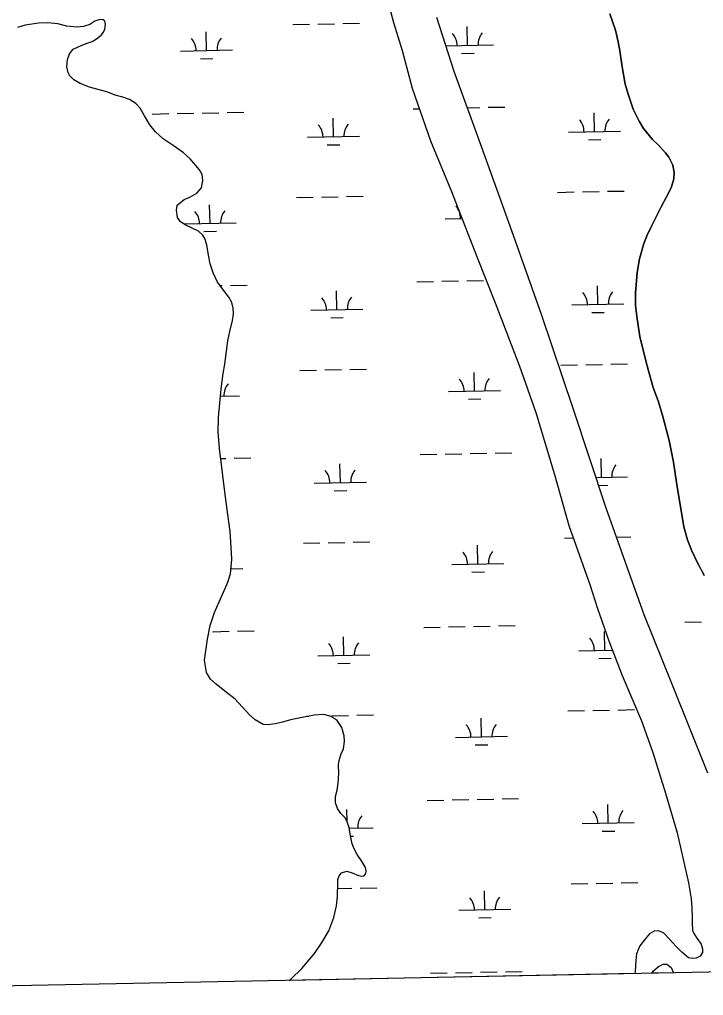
# Model space of a CAD drawing. Extents: x 3989314 to 4027622, y 243956 to 270014.
# Drawn here: x 3994552 to 3995867, y 249396 to 251274 of the extents above; entities that cross this region are included whole.
import ezdxf

# ---------------------------------------------------------------- set-up
doc = ezdxf.new("R2010")
doc.units = 0
for name, color, linetype in [('V-GRID-FRAM', 7, 'Continuous'), ('V-RIVR-EDGE', 7, 'Continuous'), ('V-WETL-SWMP', 7, 'Continuous')]:
    doc.layers.add(name, color=color, linetype=linetype)

msp = doc.modelspace()

# ---------------------------------------------------------------- linework, layer by layer
at = {"layer": 'V-GRID-FRAM'}
msp.add_lwpolyline([(3993261.4, 267575.2), (4025156.8, 268210.8), (4025527.1, 250031.9), (3993615.7, 249396), (3993261.4, 267575.2)], dxfattribs=at)
at = {"layer": 'V-RIVR-EDGE'}
for points in [[(3994849.6, 251030), (3994840.1, 251036.5), (3994828.7, 251043.9), (3994813.7, 251057.3), (3994803, 251070.9), (3994792.9, 251088.4), (3994784.4, 251102.8), (3994775.9, 251111.8), (3994763.6, 251119.5), (3994750.8, 251124), (3994736.2, 251128.3), (3994722, 251133.6), (3994686.9, 251143.3), (3994668.7, 251150.6), (3994656.9, 251157.4), (3994649.4, 251165.1), (3994645.8, 251170.8), (3994643.6, 251182.7), (3994644.9, 251196.9), (3994648.7, 251207.3), (3994655.5, 251216.6), (3994664.8, 251221.3), (3994680.4, 251227.3), (3994692, 251231.5), (3994700.2, 251236.4), (3994709.3, 251243.5), (3994714, 251249.1), (3994716.6, 251254.8), (3994717.9, 251264.7), (3994716.3, 251270.6), (3994713.2, 251273.1), (3994706.5, 251273.5), (3994697.4, 251270.3), (3994687.6, 251264), (3994675.1, 251260.2), (3994662.7, 251259.2), (3994643.6, 251261.1), (3994625.8, 251265.2), (3994606.9, 251267.1), (3994589, 251266.9), (3994563.5, 251262.5), (3994548.4, 251258.3)], [(3995868.9, 250203.9), (3995855.6, 250228.3), (3995844.1, 250252.8), (3995836.3, 250272.5), (3995829.5, 250297.8), (3995815.3, 250382.8), (3995809.5, 250421.9), (3995801.3, 250463.5), (3995789.3, 250510.1), (3995780.6, 250538.1), (3995770.4, 250565.9), (3995761.7, 250597.5), (3995755.7, 250619.8), (3995744.9, 250664.1), (3995739.7, 250697.5), (3995736.5, 250723.7), (3995736.2, 250747.2), (3995739.7, 250787.1), (3995744.4, 250813.4), (3995752.6, 250842.4), (3995759, 250858.6), (3995767.7, 250877.2), (3995785.6, 250913.2), (3995795.2, 250931), (3995805, 250950.1), (3995810.1, 250966.9), (3995810.9, 250979.4), (3995808.5, 250993.4), (3995800.3, 251009), (3995794, 251017.2), (3995780.5, 251032.2), (3995769.2, 251042.6), (3995751.9, 251063.8), (3995743.8, 251077.8), (3995732.3, 251101), (3995722.9, 251127.8), (3995716.9, 251149.1), (3995711.1, 251182.9), (3995706.3, 251213.5), (3995703.3, 251230.4), (3995697.9, 251253.1), (3995687.4, 251284.3)], [(3995164.6, 249612.4), (3995164.6, 249618.9), (3995166.8, 249626.4), (3995171.5, 249631.9), (3995181.7, 249634.9), (3995192, 249632), (3995203.7, 249627.1), (3995210.4, 249625.3), (3995214.9, 249626.3), (3995218, 249630.6), (3995219, 249635.6), (3995217.2, 249642.3), (3995209.5, 249655.1), (3995201.6, 249667.1), (3995195.6, 249678.1), (3995192.1, 249687.8), (3995188.5, 249703.9), (3995185.9, 249718.3), (3995182.3, 249729.9), (3995178.9, 249737.2), (3995170.2, 249746.3), (3995163.5, 249755.5), (3995159.5, 249766.5), (3995159.5, 249778.8), (3995162.8, 249790.8), (3995165, 249804.6), (3995166.1, 249823.9), (3995165.7, 249839.7), (3995166.6, 249848.2), (3995170.5, 249861), (3995174.9, 249870.3), (3995177.2, 249884.3), (3995176.4, 249895.5), (3995171.8, 249911.7), (3995162.7, 249925.3), (3995151.4, 249932.9), (3995137.6, 249936.8), (3995118.9, 249935.4), (3995099, 249931.6), (3995073, 249926), (3995062.1, 249923.4), (3995057.6, 249921.8), (3995044, 249918.7), (3995030.4, 249916.6), (3995020.9, 249917.2), (3995005.5, 249926.1), (3994994.5, 249936.1), (3994967.2, 249965.8), (3994946.9, 249981.5), (3994930.5, 249994.9), (3994919.6, 250004.7), (3994911.9, 250017.5), (3994907.7, 250040.8), (3994913.5, 250081.8), (3994919.1, 250107.6), (3994927, 250132.7), (3994936.4, 250153.2), (3994944.2, 250172), (3994952.6, 250191.3), (3994958.1, 250207.3), (3994960.4, 250234.5), (3994959.4, 250258.7), (3994957.3, 250288.5), (3994948.9, 250349.4), (3994936.8, 250448), (3994934.4, 250480.3), (3994934.7, 250508.1), (3994939.9, 250563.1), (3994943.8, 250592.9), (3994946.9, 250610.6), (3994950, 250635.5), (3994952.9, 250655.4), (3994956.4, 250673.4), (3994961.6, 250694.7), (3994963.6, 250707.1), (3994962.8, 250718.1), (3994960.4, 250729), (3994954.6, 250739.4), (3994932.9, 250768.3), (3994924.4, 250786.1), (3994919, 250803.4), (3994915.4, 250820.4), (3994912.4, 250840.3), (3994908.8, 250852.5), (3994904.7, 250859), (3994896.7, 250866.2), (3994871.9, 250878), (3994861.6, 250884.5), (3994855.9, 250893), (3994853.9, 250907.1), (3994855.6, 250916.4), (3994868.8, 250927.1), (3994880, 250932.1), (3994893.4, 250939.8), (3994901.9, 250950.1), (3994904.8, 250963.7), (3994903.6, 250975.5), (3994898.6, 250984.3), (3994880.4, 251005.8), (3994867.4, 251017.4), (3994849.6, 251030)], [(3995070.6, 249425), (3995074.8, 249428.2), (3995095.4, 249447.8), (3995119.6, 249476.8), (3995132.7, 249496.5), (3995147.1, 249520.1), (3995156.3, 249546.3), (3995161.8, 249568.3), (3995163.8, 249586.4), (3995164.6, 249612.4)]]:
    msp.add_lwpolyline(points, dxfattribs=at)
at = {"layer": 'V-WETL-SWMP'}
for p, q in [((3995256.3, 251323.8), (3995271, 251268.2)), ((3994697.4, 251270.3), (3994687.6, 251264)), ((3994706.5, 251273.5), (3994697.4, 251270.3)), ((3994713.2, 251273.1), (3994706.5, 251273.5)), ((3994716.3, 251270.6), (3994713.2, 251273.1)), ((3994717.9, 251264.7), (3994716.3, 251270.6)), ((3995387.9, 251173.9), (3995354.6, 251277.2)), ((3995687.4, 251284.3), (3995697.9, 251253.1)), ((3994563.5, 251262.5), (3994548.4, 251258.3)), ((3994589, 251266.9), (3994563.5, 251262.5)), ((3994606.9, 251267.1), (3994589, 251266.9)), ((3994625.8, 251265.2), (3994606.9, 251267.1)), ((3994643.6, 251261.1), (3994625.8, 251265.2)), ((3994662.7, 251259.2), (3994643.6, 251261.1)), ((3994675.1, 251260.2), (3994662.7, 251259.2)), ((3994687.6, 251264), (3994675.1, 251260.2)), ((3994714, 251249.1), (3994716.6, 251254.8)), ((3994716.6, 251254.8), (3994717.9, 251264.7)), ((3994912, 251214), (3994911.3, 251250)), ((3995078.1, 251263.8), (3995110.1, 251264.4)), ((3995126.1, 251264.7), (3995158.1, 251265.3)), ((3995174.1, 251265.7), (3995206.1, 251266.3)), ((3995271, 251268.2), (3995287.7, 251213.8)), ((3995413.8, 251224), (3995413.1, 251260)), ((3995697.9, 251253.1), (3995703.3, 251230.4)), ((3994680.4, 251227.3), (3994692, 251231.5)), ((3994692, 251231.5), (3994700.2, 251236.4)), ((3994700.2, 251236.4), (3994709.3, 251243.5)), ((3994709.3, 251243.5), (3994714, 251249.1)), ((3994648.7, 251207.3), (3994655.5, 251216.6)), ((3994655.5, 251216.6), (3994664.8, 251221.3)), ((3994664.8, 251221.3), (3994680.4, 251227.3)), ((3994862, 251213), (3994962, 251215)), ((3995287.7, 251213.8), (3995307.2, 251141.6)), ((3995372, 251223.2), (3995463.8, 251225)), ((3995703.3, 251230.4), (3995706.3, 251213.5)), ((3995706.3, 251213.5), (3995711.1, 251182.9)), ((3994643.6, 251182.7), (3994644.9, 251196.9)), ((3994644.9, 251196.9), (3994648.7, 251207.3)), ((3994900.3, 251198.3), (3994924.3, 251198.8)), ((3995402.1, 251208.3), (3995426.1, 251208.8)), ((3994645.8, 251170.8), (3994643.6, 251182.7)), ((3995711.1, 251182.9), (3995716.9, 251149.1)), ((3994649.4, 251165.1), (3994645.8, 251170.8)), ((3994656.9, 251157.4), (3994649.4, 251165.1)), ((3994668.7, 251150.6), (3994656.9, 251157.4)), ((3995441.3, 251027.6), (3995387.9, 251173.9)), ((3994686.9, 251143.3), (3994668.7, 251150.6)), ((3994722, 251133.6), (3994686.9, 251143.3)), ((3995307.2, 251141.6), (3995342.6, 251040.3)), ((3995716.9, 251149.1), (3995722.9, 251127.8)), ((3994736.2, 251128.3), (3994722, 251133.6)), ((3994750.8, 251124), (3994736.2, 251128.3)), ((3994763.6, 251119.5), (3994750.8, 251124)), ((3994775.9, 251111.8), (3994763.6, 251119.5)), ((3995722.9, 251127.8), (3995732.3, 251101)), ((3994784.4, 251102.8), (3994775.9, 251111.8)), ((3994792.9, 251088.4), (3994784.4, 251102.8)), ((3995309.4, 251101.8), (3995321, 251102.1)), ((3995413.4, 251103.9), (3995437.4, 251104.4)), ((3995453.4, 251104.7), (3995485.4, 251105.3)), ((3995732.3, 251101), (3995743.8, 251077.8)), ((3994803, 251070.9), (3994792.9, 251088.4)), ((3994807.6, 251091.8), (3994839.6, 251092.5)), ((3994855.6, 251092.8), (3994887.6, 251093.4)), ((3994903.6, 251093.7), (3994935.6, 251094.4)), ((3994951.6, 251094.7), (3994983.5, 251095.3)), ((3995155.8, 251048), (3995155.1, 251084)), ((3995657.6, 251058), (3995656.9, 251094)), ((3994813.7, 251057.3), (3994803, 251070.9)), ((3995743.8, 251077.8), (3995751.9, 251063.8)), ((3995751.9, 251063.8), (3995769.2, 251042.6)), ((3994828.7, 251043.9), (3994813.7, 251057.3)), ((3994840.1, 251036.5), (3994828.7, 251043.9)), ((3995105.8, 251047), (3995205.8, 251049)), ((3995607.7, 251057), (3995707.6, 251059)), ((3994849.6, 251030), (3994840.1, 251036.5)), ((3994867.4, 251017.4), (3994849.6, 251030)), ((3995144.1, 251032.4), (3995168.1, 251032.8)), ((3995342.6, 251040.3), (3995383.1, 250942.9)), ((3995498.7, 250867.1), (3995441.3, 251027.6)), ((3995646, 251042.4), (3995670, 251042.8)), ((3995769.2, 251042.6), (3995780.5, 251032.2)), ((3995780.5, 251032.2), (3995794, 251017.2)), ((3994880.4, 251005.8), (3994867.4, 251017.4)), ((3994898.6, 250984.3), (3994880.4, 251005.8)), ((3995794, 251017.2), (3995800.3, 251009)), ((3995800.3, 251009), (3995808.5, 250993.4)), ((3995808.5, 250993.4), (3995810.9, 250979.4)), ((3994903.6, 250975.5), (3994898.6, 250984.3)), ((3994904.8, 250963.7), (3994903.6, 250975.5)), ((3995810.9, 250979.4), (3995810.1, 250966.9)), ((3994893.4, 250939.8), (3994901.9, 250950.1)), ((3994901.9, 250950.1), (3994904.8, 250963.7)), ((3995805, 250950.1), (3995795.2, 250931)), ((3995810.1, 250966.9), (3995805, 250950.1)), ((3994868.8, 250927.1), (3994880, 250932.1)), ((3994880, 250932.1), (3994893.4, 250939.8)), ((3995084.7, 250931.1), (3995116.7, 250931.8)), ((3995132.7, 250932.1), (3995164.7, 250932.7)), ((3995180.7, 250933.1), (3995212.7, 250933.7)), ((3995383.1, 250942.9), (3995431, 250818.9)), ((3995586.6, 250941.1), (3995618.5, 250941.8)), ((3995634.5, 250942.1), (3995666.5, 250942.7)), ((3995682.5, 250943.1), (3995714.5, 250943.7)), ((3995795.2, 250931), (3995785.6, 250913.2)), ((3994853.9, 250907.1), (3994855.6, 250916.4)), ((3994855.6, 250916.4), (3994868.8, 250927.1)), ((3994918.6, 250881.4), (3994917.9, 250917.4)), ((3995785.6, 250913.2), (3995767.7, 250877.2)), ((3994855.9, 250893), (3994853.9, 250907.1)), ((3994861.6, 250884.5), (3994855.9, 250893)), ((3994871.9, 250878), (3994861.6, 250884.5)), ((3994868.6, 250880.4), (3994968.6, 250882.4)), ((3994896.7, 250866.2), (3994871.9, 250878)), ((3995370.5, 250890.4), (3995403.1, 250891.1)), ((3995408.8, 250875.7), (3995409, 250875.7)), ((3995767.7, 250877.2), (3995759, 250858.6)), ((3994904.7, 250859), (3994896.7, 250866.2)), ((3994908.8, 250852.5), (3994904.7, 250859)), ((3994906.9, 250865.7), (3994930.9, 250866.2)), ((3995556.1, 250705.8), (3995498.7, 250867.1)), ((3995759, 250858.6), (3995752.6, 250842.4)), ((3994912.4, 250840.3), (3994908.8, 250852.5)), ((3994915.4, 250820.4), (3994912.4, 250840.3)), ((3995752.6, 250842.4), (3995744.4, 250813.4)), ((3994919, 250803.4), (3994915.4, 250820.4)), ((3995431, 250818.9), (3995466.9, 250728.6)), ((3994924.4, 250786.1), (3994919, 250803.4)), ((3995744.4, 250813.4), (3995739.7, 250787.1)), ((3994932.9, 250768.3), (3994924.4, 250786.1)), ((3995739.7, 250787.1), (3995736.2, 250747.2)), ((3994954.6, 250739.4), (3994932.9, 250768.3)), ((3994937.9, 250761.7), (3994942.2, 250761.8)), ((3994958.2, 250762.1), (3994990.2, 250762.7)), ((3995316, 250769.2), (3995348, 250769.9)), ((3995364, 250770.2), (3995396, 250770.8)), ((3995412, 250771.1), (3995444, 250771.8)), ((3995664.3, 250725.4), (3995663.6, 250761.4)), ((3995162.5, 250715.4), (3995161.7, 250751.4)), ((3995736.2, 250747.2), (3995736.5, 250723.7)), ((3994960.4, 250729), (3994954.6, 250739.4)), ((3994962.8, 250718.1), (3994960.4, 250729)), ((3995466.9, 250728.6), (3995513.4, 250606.8)), ((3995614.3, 250724.4), (3995714.3, 250726.4)), ((3995736.5, 250723.7), (3995739.7, 250697.5)), ((3994961.6, 250694.7), (3994963.6, 250707.1)), ((3994963.6, 250707.1), (3994962.8, 250718.1)), ((3995112.5, 250714.4), (3995212.5, 250716.4)), ((3995617, 250525.4), (3995556.1, 250705.8)), ((3995652.6, 250709.7), (3995676.6, 250710.2)), ((3994956.4, 250673.4), (3994961.6, 250694.7)), ((3995150.8, 250699.7), (3995174.8, 250700.2)), ((3995739.7, 250697.5), (3995744.9, 250664.1)), ((3994952.9, 250655.4), (3994956.4, 250673.4)), ((3994950, 250635.5), (3994952.9, 250655.4)), ((3995744.9, 250664.1), (3995755.7, 250619.8)), ((3994946.9, 250610.6), (3994950, 250635.5)), ((3995689.2, 250610.4), (3995721.2, 250611.1)), ((3995755.7, 250619.8), (3995761.7, 250597.5)), ((3994939.9, 250563.1), (3994943.8, 250592.9)), ((3994943.8, 250592.9), (3994946.9, 250610.6)), ((3995091.4, 250598.5), (3995123.4, 250599.2)), ((3995139.4, 250599.5), (3995171.4, 250600.1)), ((3995187.4, 250600.4), (3995219.3, 250601.1)), ((3995427.1, 250558.8), (3995426.4, 250594.8)), ((3995513.4, 250606.8), (3995545.2, 250517.5)), ((3995593.2, 250608.5), (3995625.2, 250609.2)), ((3995641.2, 250609.5), (3995673.2, 250610.1)), ((3995761.7, 250597.5), (3995770.4, 250565.9)), ((3994934.7, 250508.1), (3994939.9, 250563.1)), ((3995377.1, 250557.8), (3995477.1, 250559.8)), ((3995770.4, 250565.9), (3995780.6, 250538.1)), ((3994938.6, 250549.1), (3994975.3, 250549.8)), ((3995415.4, 250543.1), (3995439.4, 250543.6)), ((3995780.6, 250538.1), (3995789.3, 250510.1)), ((3994937.1, 250533.6), (3994937.6, 250533.6)), ((3995545.2, 250517.5), (3995580.6, 250398.6)), ((3995680.2, 250333.8), (3995617, 250525.4)), ((3994934.4, 250480.3), (3994934.7, 250508.1)), ((3995789.3, 250510.1), (3995801.3, 250463.5)), ((3994936.8, 250448), (3994934.4, 250480.3)), ((3995801.3, 250463.5), (3995809.5, 250421.9)), ((3994948.9, 250349.4), (3994936.8, 250448)), ((3994939.2, 250429), (3994948.8, 250429.2)), ((3994964.8, 250429.5), (3994996.8, 250430.1)), ((3995322.6, 250436.6), (3995354.6, 250437.2)), ((3995370.6, 250437.6), (3995402.6, 250438.2)), ((3995418.6, 250438.5), (3995450.6, 250439.2)), ((3995466.6, 250439.5), (3995498.6, 250440.1)), ((3995670.9, 250392.8), (3995670.2, 250428.8)), ((3995169.1, 250382.8), (3995168.4, 250418.8)), ((3995809.5, 250421.9), (3995815.3, 250382.8)), ((3995580.6, 250398.6), (3995608.4, 250300)), ((3995660.8, 250392.6), (3995720.9, 250393.8)), ((3995119.1, 250381.8), (3995219.1, 250383.8)), ((3995157.4, 250367.1), (3995181.4, 250367.6)), ((3995665.9, 250377.3), (3995683.2, 250377.6)), ((3995815.3, 250382.8), (3995829.5, 250297.8)), ((3994957.3, 250288.5), (3994948.9, 250349.4)), ((3995726.7, 250201.9), (3995680.2, 250333.8)), ((3995608.4, 250300), (3995648.6, 250186.7)), ((3995829.5, 250297.8), (3995836.3, 250272.5)), ((3994959.4, 250258.7), (3994957.3, 250288.5)), ((3995599.8, 250275.9), (3995616.9, 250276.3)), ((3995699.9, 250277.9), (3995727.8, 250278.5)), ((3994960.4, 250234.5), (3994959.4, 250258.7)), ((3995098, 250265.9), (3995130, 250266.6)), ((3995146, 250266.9), (3995178, 250267.5)), ((3995194, 250267.8), (3995226, 250268.5)), ((3995433.7, 250226.2), (3995433, 250262.2)), ((3995836.3, 250272.5), (3995844.1, 250252.8)), ((3995844.1, 250252.8), (3995855.6, 250228.3)), ((3994958.1, 250207.3), (3994960.4, 250234.5)), ((3994958.9, 250216.7), (3994981.9, 250217.2)), ((3995383.7, 250225.2), (3995483.7, 250227.2)), ((3995855.6, 250228.3), (3995868.8, 250203.9)), ((3994952.6, 250191.3), (3994958.1, 250207.3)), ((3995422, 250210.5), (3995446, 250211)), ((3995753.5, 250128.6), (3995726.7, 250201.9)), ((3994944.2, 250172), (3994952.6, 250191.3)), ((3995648.6, 250186.7), (3995663.5, 250140.7)), ((3994936.4, 250153.2), (3994944.2, 250172)), ((3994927, 250132.7), (3994936.4, 250153.2)), ((3994919.1, 250107.6), (3994927, 250132.7)), ((3995663.5, 250140.7), (3995685, 250078.4)), ((3995806.3, 249995.9), (3995753.5, 250128.6)), ((3994913.5, 250081.8), (3994919.1, 250107.6)), ((3995329.3, 250104), (3995361.3, 250104.6)), ((3995377.3, 250105), (3995409.3, 250105.6)), ((3995425.3, 250105.9), (3995457.2, 250106.6)), ((3995473.2, 250106.9), (3995505.2, 250107.5)), ((3995831.1, 250114), (3995863.1, 250114.6)), ((3994923.4, 250095.9), (3994955.4, 250096.6)), ((3994971.4, 250096.9), (3995003.4, 250097.5)), ((3995175.7, 250050.2), (3995175, 250086.2)), ((3995677.5, 250060.2), (3995676.8, 250096.2)), ((3994907.7, 250040.8), (3994913.5, 250081.8)), ((3995685, 250078.4), (3995710.8, 250011.8)), ((3995125.7, 250049.2), (3995225.7, 250051.2)), ((3995627.5, 250059.2), (3995691.9, 250060.5)), ((3994911.9, 250017.5), (3994907.7, 250040.8)), ((3995164, 250034.5), (3995188, 250035)), ((3995665.8, 250044.5), (3995689.8, 250045)), ((3994919.6, 250004.7), (3994911.9, 250017.5)), ((3995710.8, 250011.8), (3995748.1, 249924.1)), ((3994930.5, 249994.9), (3994919.6, 250004.7)), ((3994946.9, 249981.5), (3994930.5, 249994.9)), ((3995875.8, 249823.8), (3995806.3, 249995.9)), ((3994967.2, 249965.8), (3994946.9, 249981.5)), ((3994994.5, 249936.1), (3994967.2, 249965.8)), ((3995005.5, 249926.1), (3994994.5, 249936.1)), ((3995118.9, 249935.4), (3995099, 249931.6)), ((3995137.6, 249936.8), (3995118.9, 249935.4)), ((3995151.4, 249932.9), (3995137.6, 249936.8)), ((3995200.6, 249935.2), (3995232.6, 249935.9)), ((3995606.4, 249943.3), (3995638.4, 249944)), ((3995654.4, 249944.3), (3995686.4, 249944.9)), ((3995702.4, 249945.2), (3995734.4, 249945.9)), ((3995021, 249917.2), (3995005.5, 249926.1)), ((3995030.4, 249916.7), (3995021, 249917.2)), ((3995044, 249918.7), (3995030.4, 249916.7)), ((3995057.6, 249921.8), (3995044, 249918.7)), ((3995062.1, 249923.4), (3995057.6, 249921.8)), ((3995073, 249926), (3995062.1, 249923.4)), ((3995099, 249931.6), (3995073, 249926)), ((3995104.6, 249933.3), (3995108.3, 249933.4)), ((3995162.7, 249925.3), (3995151.4, 249932.9)), ((3995152.6, 249934.3), (3995184.6, 249934.9)), ((3995171.8, 249911.7), (3995162.7, 249925.3)), ((3995440.3, 249893.6), (3995439.6, 249929.6)), ((3995748.1, 249924.1), (3995770, 249863.4)), ((3995176.4, 249895.5), (3995171.8, 249911.7)), ((3995174.9, 249870.3), (3995177.2, 249884.3)), ((3995177.2, 249884.3), (3995176.4, 249895.5)), ((3995390.3, 249892.6), (3995490.3, 249894.6)), ((3995166.6, 249848.2), (3995170.5, 249861)), ((3995170.5, 249861), (3995174.9, 249870.3)), ((3995428.6, 249877.9), (3995452.6, 249878.4)), ((3995770, 249863.4), (3995794.4, 249785.5)), ((3995165.7, 249839.7), (3995166.6, 249848.2)), ((3995165, 249804.6), (3995166.1, 249823.9)), ((3995166.1, 249823.9), (3995165.7, 249839.7)), ((3995162.8, 249790.8), (3995165, 249804.6)), ((3995159.5, 249778.8), (3995162.8, 249790.8)), ((3995794.4, 249785.5), (3995816.5, 249708.6)), ((3995159.5, 249766.5), (3995159.5, 249778.8)), ((3995163.5, 249755.5), (3995159.5, 249766.5)), ((3995335.9, 249771.4), (3995367.9, 249772)), ((3995383.9, 249772.4), (3995415.9, 249773)), ((3995431.9, 249773.3), (3995463.9, 249773.9)), ((3995479.9, 249774.3), (3995511.9, 249774.9)), ((3995170.2, 249746.3), (3995163.5, 249755.5)), ((3995182.1, 249730.4), (3995181.6, 249753.6)), ((3995684.2, 249727.6), (3995683.4, 249763.6)), ((3995178.9, 249737.2), (3995170.2, 249746.3)), ((3995182.3, 249729.9), (3995178.9, 249737.2)), ((3995185.9, 249718.3), (3995182.3, 249729.9)), ((3995188.5, 249703.9), (3995185.9, 249718.3)), ((3995186, 249717.7), (3995232.3, 249718.6)), ((3995634.2, 249726.6), (3995734.1, 249728.6)), ((3995672.5, 249711.9), (3995696.5, 249712.4)), ((3995192.1, 249687.8), (3995188.5, 249703.9)), ((3995188.8, 249702.3), (3995194.7, 249702.4)), ((3995816.5, 249708.6), (3995838.5, 249612.5)), ((3995195.6, 249678.1), (3995192.1, 249687.8)), ((3995201.6, 249667.1), (3995195.6, 249678.1)), ((3995209.5, 249655.1), (3995201.6, 249667.1)), ((3995217.2, 249642.3), (3995209.5, 249655.1)), ((3995171.5, 249631.9), (3995181.7, 249634.9)), ((3995181.7, 249634.9), (3995192, 249632)), ((3995219, 249635.6), (3995217.2, 249642.3)), ((3995218, 249630.6), (3995219, 249635.6)), ((3995164.6, 249618.9), (3995166.8, 249626.4)), ((3995164.6, 249612.4), (3995164.6, 249618.9)), ((3995166.8, 249626.4), (3995171.5, 249631.9)), ((3995192, 249632), (3995203.7, 249627.1)), ((3995203.7, 249627.1), (3995210.4, 249625.3)), ((3995210.4, 249625.3), (3995214.9, 249626.3)), ((3995214.9, 249626.3), (3995218, 249630.6)), ((3995163.8, 249586.4), (3995164.6, 249612.4)), ((3995164.3, 249601.8), (3995191.2, 249602.3)), ((3995207.2, 249602.6), (3995239.2, 249603.3)), ((3995613.1, 249610.7), (3995645.1, 249611.3)), ((3995661.1, 249611.7), (3995693.1, 249612.3)), ((3995709, 249612.6), (3995741, 249613.3)), ((3995838.5, 249612.5), (3995843.6, 249582.1)), ((3995161.8, 249568.3), (3995163.8, 249586.4)), ((3995447, 249561), (3995446.2, 249597)), ((3995843.6, 249582.1), (3995845.1, 249564.9)), ((3995156.3, 249546.3), (3995161.8, 249568.3)), ((3995397, 249560), (3995497, 249562)), ((3995845.1, 249564.9), (3995845.7, 249546.3)), ((3995147.1, 249520.1), (3995156.3, 249546.3)), ((3995435.3, 249545.3), (3995459.3, 249545.8)), ((3995845.7, 249546.3), (3995845.2, 249534.2)), ((3995845.2, 249534.2), (3995846.2, 249521.5)), ((3995132.7, 249496.5), (3995147.1, 249520.1)), ((3995763.3, 249514.7), (3995754, 249503.2)), ((3995772.5, 249519.9), (3995763.3, 249514.7)), ((3995781.4, 249520.6), (3995772.5, 249519.9)), ((3995790.8, 249515.7), (3995781.4, 249520.6)), ((3995802.2, 249504.2), (3995790.8, 249515.7)), ((3995814.7, 249490.4), (3995802.2, 249504.2)), ((3995846.2, 249521.5), (3995848.1, 249516.8)), ((3995848.1, 249516.8), (3995854.6, 249506.4)), ((3995854.6, 249506.4), (3995862.6, 249494.5)), ((3995119.6, 249476.8), (3995132.7, 249496.5)), ((3995745.1, 249491.8), (3995738.3, 249476.2)), ((3995754, 249503.2), (3995745.1, 249491.8)), ((3995825.9, 249479.1), (3995814.7, 249490.4)), ((3995862.6, 249494.5), (3995865.4, 249486)), ((3995865.4, 249486), (3995865.5, 249478.5)), ((3995095.4, 249447.8), (3995119.6, 249476.8)), ((3995738.3, 249476.2), (3995737.2, 249463.5)), ((3995838.7, 249468.7), (3995825.9, 249479.1)), ((3995846.3, 249466.8), (3995838.7, 249468.7)), ((3995853, 249468), (3995846.3, 249466.8)), ((3995861.1, 249471.5), (3995853, 249468)), ((3995865.5, 249478.5), (3995861.1, 249471.5)), ((3995074.8, 249428.2), (3995095.4, 249447.8)), ((3995737.2, 249463.5), (3995735.6, 249442.2)), ((3995771.1, 249443.4), (3995781, 249452)), ((3995781, 249452), (3995789.9, 249455.9)), ((3995789.9, 249455.9), (3995797, 249456)), ((3995797, 249456), (3995805.3, 249449.5)), ((3995805.3, 249449.5), (3995809.4, 249439.7)), ((3995735.1, 249438.2), (3995070.6, 249425)), ((3995070.6, 249425), (3995074.8, 249428.2)), ((3995342.5, 249438.8), (3995374.5, 249439.4)), ((3995390.5, 249439.7), (3995422.5, 249440.4)), ((3995438.5, 249440.7), (3995470.5, 249441.3)), ((3995486.5, 249441.7), (3995518.5, 249442.3)), ((3995735.6, 249442.2), (3995735.1, 249438.2)), ((3995767.9, 249438.9), (3995771.1, 249443.4)), ((3995809.4, 249439.7), (3995767.9, 249438.9))]:
    msp.add_line(p, q, dxfattribs=at)
for centre, start, end in [((3994856.8, 251213.4), 0.3699, 41.9135), ((3994967.2, 251215.6), 140.3699, 181.9135), ((3995358.6, 251223.4), 0.3699, 41.9135), ((3995469, 251225.6), 140.3699, 181.9135), ((3995602.4, 251057.4), 0.3699, 41.9135), ((3995712.9, 251059.6), 140.3699, 181.9135), ((3995100.6, 251047.4), 0.3699, 41.9135), ((3995211.1, 251049.6), 140.3699, 181.9135), ((3995365.2, 250890.8), 0.3699, 41.9135), ((3994863.4, 250880.8), 0.3699, 41.9135), ((3994973.9, 250883), 140.3699, 181.9135), ((3995609, 250724.8), 0.3699, 41.9135), ((3995719.5, 250727), 140.3699, 181.9135), ((3995107.2, 250714.8), 0.3699, 41.9135), ((3995217.7, 250717), 140.3699, 181.9135), ((3995371.8, 250558.2), 0.3699, 41.9135), ((3995482.3, 250560.4), 140.3699, 181.9135), ((3994980.5, 250550.4), 140.3699, 181.9135), ((3995113.9, 250382.2), 0.3699, 41.9135), ((3995224.3, 250384.4), 140.3699, 181.9135), ((3995726.1, 250394.4), 140.3699, 181.9135), ((3995378.5, 250225.6), 0.3699, 41.9135), ((3995488.9, 250227.8), 140.3699, 181.9135), ((3995120.5, 250049.6), 0.3699, 41.9135), ((3995230.9, 250051.8), 140.3699, 181.9135), ((3995622.3, 250059.6), 0.3699, 41.9135), ((3995385.1, 249892.9), 0.3699, 41.9135), ((3995495.6, 249895.1), 140.3699, 181.9135), ((3995628.9, 249727), 0.3699, 41.9135), ((3995739.4, 249729.2), 140.3699, 181.9135), ((3995237.6, 249719.2), 140.3699, 181.9135), ((3995391.7, 249560.3), 0.3699, 41.9135), ((3995502.2, 249562.5), 140.3699, 181.9135)]:
    msp.add_arc(centre, 35.2, start, end, dxfattribs=at)

doc.saveas('drawing.dxf')
